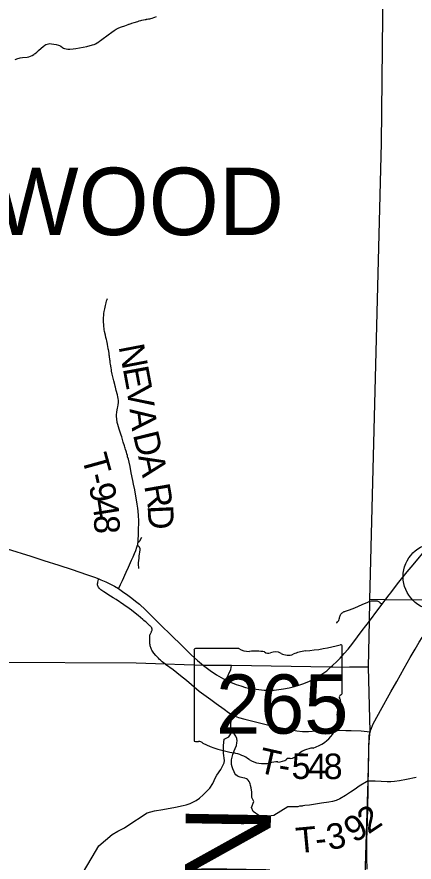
# Model space of a CAD drawing. Extents: x -10 to 158, y 8 to 33.
# Drawn here: x 152.917 to 153.801, y 29.627 to 31.508 of the extents above; entities that cross this region are included whole.
import ezdxf

# ---------------------------------------------------------------- set-up
doc = ezdxf.new("R2010")
doc.units = 0
for name, color, linetype in [('GM_X_County_Text', 7, 'Continuous'), ('GM_X_State_Location', 7, 'Continuous'), ('GM_X_State_Route', 7, 'Continuous'), ('GM_X_State_Shield', 7, 'Continuous'), ('GM_X_Township_Road', 7, 'Continuous'), ('GM_X_Township_Road_Text', 7, 'Continuous'), ('GM_X_Township_Text', 7, 'Continuous'), ('GM_X_Unincorporated', 7, 'Continuous')]:
    doc.layers.add(name, color=color, linetype=linetype)

msp = doc.modelspace()

# ---------------------------------------------------------------- linework, layer by layer
at = {"layer": 'GM_X_State_Route'}
for points in [[(153.7426, 30.2185), (153.7456, 30.2226), (153.7487, 30.2267), (153.7529, 30.2322), (153.7668, 30.2504), (153.7856, 30.2738), (153.7984, 30.2889), (153.813, 30.3062), (153.8242, 30.3194), (153.8361, 30.3334), (153.8507, 30.3506), (153.8617, 30.3635), (153.8736, 30.3776), (153.8838, 30.3895), (153.8973, 30.4054), (153.9075, 30.4172), (153.9163, 30.4273), (153.9278, 30.4405), (153.9381, 30.4523), (153.9469, 30.4631), (153.9588, 30.4777)], [(152.8954, 30.3249), (152.9482, 30.3083), (152.9771, 30.2989), (153.0103, 30.2883), (153.0403, 30.2784), (153.0721, 30.2677), (153.0897, 30.2614), (153.0996, 30.2576), (153.1041, 30.2558), (153.1155, 30.2509), (153.1256, 30.2462), (153.1343, 30.2416), (153.1432, 30.2362), (153.1526, 30.23), (153.1642, 30.2217), (153.1731, 30.215), (153.1813, 30.2084), (153.1898, 30.2012), (153.2034, 30.1885), (153.2385, 30.1543), (153.2596, 30.1332), (153.2849, 30.1084), (153.305, 30.089), (153.3188, 30.0764), (153.3321, 30.0651)], [(153.7015, 30.1636), (153.7201, 30.1888), (153.7295, 30.2016), (153.7426, 30.2185)], [(153.7038, 29.9195), (153.7041, 29.9206), (153.7057, 29.9255), (153.7082, 29.9314), (153.7106, 29.9369), (153.7131, 29.942), (153.726, 29.9649), (153.7492, 30.0061), (153.762, 30.0292), (153.7789, 30.059), (153.7919, 30.0825), (153.8029, 30.1011), (153.8123, 30.1166), (153.8186, 30.1273), (153.8241, 30.1374), (153.828, 30.1458), (153.8314, 30.1536), (153.8345, 30.1621), (153.8375, 30.1711), (153.8402, 30.1809), (153.8424, 30.1899), (153.844, 30.198), (153.8453, 30.2065), (153.8465, 30.2177)], [(153.6156, 30.0617), (153.6191, 30.0649), (153.6291, 30.0742), (153.6361, 30.0814), (153.6453, 30.0916), (153.6538, 30.1015), (153.6642, 30.1147), (153.6852, 30.1426), (153.7015, 30.1636)], [(153.3321, 30.0651), (153.3472, 30.0536), (153.3613, 30.0439), (153.382, 30.0327), (153.3894, 30.029), (153.3959, 30.0262), (153.4049, 30.0226), (153.4152, 30.0195), (153.4261, 30.0164), (153.4376, 30.014), (153.4556, 30.0113), (153.467, 30.0104), (153.4791, 30.01), (153.4896, 30.0104), (153.4999, 30.0114), (153.5103, 30.0127), (153.5226, 30.015), (153.5346, 30.0179), (153.5447, 30.0212), (153.5557, 30.025), (153.5682, 30.0303), (153.5777, 30.035), (153.5875, 30.0406), (153.5953, 30.0454), (153.6064, 30.0531), (153.6156, 30.0617)], [(153.6964, 29.6114), (153.6958, 29.6369), (153.6956, 29.6495), (153.6958, 29.6769), (153.6973, 29.7179), (153.698, 29.7497), (153.6988, 29.7873), (153.6989, 29.8083), (153.6992, 29.8252), (153.6994, 29.8389), (153.6999, 29.8647), (153.7004, 29.8833), (153.7009, 29.8937), (153.7016, 29.9041), (153.7023, 29.9113), (153.7032, 29.9175), (153.7038, 29.9195)]]:
    msp.add_lwpolyline(points, dxfattribs=at)
at = {"layer": 'GM_X_State_Shield'}
for p, q in [((153.3113, 30.0993), (153.3113, 29.8992)), ((153.411, 30.1027), (153.3145, 30.1027)), ((153.6408, 30.003), (153.6408, 30.1077)), ((153.6408, 30.003), (153.6408, 30.003))]:
    msp.add_line(p, q, dxfattribs=at)
for centre, major_axis, start_param, end_param in [((153.315, 30.0997), (0.00382, 0), 1.712693, 3.28349), ((153.434, 30.126), (0.037, 0), 4.042523, 4.731795), ((153.4463, 29.9904), (0.133, 0), 1.404758, 1.657858), ((153.4765, 30.1008), (0.0107, 0), 3.836095, 5.185415), ((153.4922, 30.0776), (0.0222, 0), 0.950623, 2.079405), ((153.568, 30.0416), (0.0703, 0), 1.699011, 2.107814), ((153.5234, 30.3756), (0.3495, 0), 4.814394, 5.042369), ((153.6372, 30.1081), (0.00367, 0), 6.141152, 7.989035), ((153.5208, 30.1093), (0.0267, 0), 4.081561, 5.145723), ((153.64, 29.9953), (0.00568, 0), 1.883978, 3.671073), ((153.6369, 30.0026), (0.00393, 0), 5.05454, 6.418171), ((153.6039, 29.9821), (0.0341, 0), 5.934695, 6.695948), ((153.654, 29.9592), (0.0248, 0), 2.387724, 3.262537), ((153.543, 29.9459), (0.0874, 0), 5.101752, 6.440018), ((153.3151, 29.8987), (0.00385, 0), 3.00124, 4.508301), ((153.3157, 29.9192), (0.0294, 0), 4.665946, 4.897461), ((153.3217, 29.8876), (0.0106, 0), 0.519207, 1.627899), ((153.4555, 30.0674), (0.2524, 0), 4.195997, 4.488961), ((153.3802, 29.8093), (0.079, 0), 0.823519, 1.323587), ((153.5799, 29.843), (0.0479, 0), 1.647645, 2.488434), ((153.4657, 29.8866), (0.0501, 0), 4.026481, 4.996735), ((153.4946, 29.8174), (0.0412, 0), 1.495662, 1.94098), ((153.4983, 29.8716), (0.0267, 0), 4.691044, 5.507374), ((153.5224, 29.8523), (0.00752, 0), 1.147584, 2.315152), ((153.5192, 29.8798), (0.0282, 0), 4.937069, 5.64225)]:
    msp.add_ellipse(centre, major_axis=major_axis, ratio=0.8, start_param=start_param, end_param=end_param, dxfattribs=at)
at = {"layer": 'GM_X_Township_Road'}
for points in [[(152.9133, 31.4138), (152.9198, 31.4157), (152.9224, 31.4164), (152.9246, 31.4169), (152.9301, 31.4177), (152.94, 31.4189), (152.9437, 31.4196), (152.9478, 31.4208), (152.9517, 31.4226), (152.9553, 31.425), (152.9568, 31.4261), (152.9582, 31.4272), (152.9614, 31.4301), (152.9656, 31.4338), (152.9712, 31.4386), (152.9758, 31.4428), (152.9793, 31.4454), (152.982, 31.4469), (152.9849, 31.448), (152.9879, 31.4486), (152.991, 31.4489), (152.9947, 31.4487), (152.9996, 31.4479), (153.0045, 31.4468), (153.0099, 31.4457), (153.0122, 31.445), (153.0139, 31.4442), (153.0154, 31.4432), (153.0187, 31.4403), (153.0208, 31.4389), (153.0236, 31.4377), (153.0266, 31.437), (153.0303, 31.4366), (153.0353, 31.4366), (153.0427, 31.4371), (153.0488, 31.438), (153.0567, 31.4396), (153.0732, 31.4428), (153.0804, 31.4445), (153.0834, 31.4452), (153.0857, 31.4459), (153.0892, 31.447), (153.0925, 31.4486), (153.0958, 31.4505), (153.0994, 31.4528), (153.1014, 31.4542), (153.1035, 31.4556), (153.1064, 31.4579), (153.1093, 31.4601), (153.1123, 31.4623), (153.1147, 31.4642), (153.1177, 31.4664), (153.1207, 31.4687), (153.1232, 31.4705), (153.1256, 31.4723), (153.1287, 31.4744), (153.1336, 31.478), (153.1384, 31.4808), (153.1444, 31.4838), (153.15, 31.4862), (153.1576, 31.4887), (153.1645, 31.4914), (153.1663, 31.492), (153.1674, 31.4925), (153.1691, 31.4931), (153.1715, 31.4938), (153.1733, 31.4944), (153.178, 31.4959), (153.1862, 31.4984), (153.1891, 31.4993), (153.1932, 31.5003), (153.1956, 31.5009), (153.2025, 31.5024), (153.2047, 31.5028), (153.2057, 31.503), (153.2074, 31.5033), (153.2097, 31.5038), (153.2127, 31.5044), (153.2151, 31.505), (153.218, 31.5058), (153.2216, 31.5068), (153.2245, 31.5076), (153.228, 31.5089)], [(153.1868, 30.3393), (153.1874, 30.3462), (153.1877, 30.3543), (153.1881, 30.3698), (153.1883, 30.3804), (153.1882, 30.3909), (153.188, 30.3952), (153.1878, 30.3989), (153.1869, 30.4088), (153.1862, 30.4148), (153.1849, 30.4239), (153.1827, 30.438), (153.1804, 30.4508), (153.1794, 30.4557), (153.1767, 30.4685), (153.1749, 30.477), (153.1717, 30.4941), (153.169, 30.5075), (153.1669, 30.5178), (153.1653, 30.5244), (153.1637, 30.5296), (153.163, 30.5325), (153.1619, 30.536), (153.1609, 30.5395), (153.1602, 30.5418), (153.159, 30.5453), (153.1579, 30.5488), (153.1574, 30.5505), (153.1566, 30.5535), (153.1556, 30.5564), (153.1547, 30.5594), (153.1538, 30.5623), (153.1504, 30.5736), (153.149, 30.5777), (153.1448, 30.5907), (153.1417, 30.6013), (153.1405, 30.6061), (153.1393, 30.6141), (153.1389, 30.619), (153.1389, 30.6221), (153.1398, 30.6295), (153.1412, 30.6374), (153.1419, 30.6404), (153.1427, 30.6453), (153.1431, 30.6502), (153.1431, 30.6546), (153.1426, 30.6595), (153.1421, 30.6625), (153.141, 30.6672), (153.1385, 30.6768), (153.1365, 30.6846), (153.1361, 30.6864), (153.135, 30.6906), (153.1331, 30.6984), (153.1318, 30.7044), (153.1296, 30.7134), (153.1281, 30.7201), (153.1275, 30.7231), (153.1267, 30.7274), (153.1255, 30.7353), (153.125, 30.7384), (153.1245, 30.7427), (153.1242, 30.7451), (153.1232, 30.7531), (153.1229, 30.7555), (153.1224, 30.7591), (153.1215, 30.7645), (153.1209, 30.7681), (153.1207, 30.7693), (153.1204, 30.7711), (153.1199, 30.7741), (153.1186, 30.7801), (153.1179, 30.7837), (153.1171, 30.7873), (153.1164, 30.7903), (153.1153, 30.7946), (153.1141, 30.8), (153.1125, 30.8085), (153.1118, 30.8128), (153.1113, 30.8159), (153.1109, 30.819), (153.1105, 30.822), (153.1099, 30.8307), (153.11, 30.8382), (153.1106, 30.8456), (153.111, 30.8486), (153.1117, 30.8529), (153.1122, 30.8559), (153.1127, 30.8589), (153.1143, 30.8662), (153.1158, 30.8722), (153.1169, 30.8763), (153.1178, 30.8793), (153.1186, 30.8816)], [(153.1857, 30.3331), (153.1861, 30.3345), (153.1867, 30.3382), (153.1868, 30.3393)], [(153.1868, 30.3393), (153.1877, 30.3397), (153.1887, 30.3402), (153.1897, 30.341), (153.1902, 30.3415), (153.1908, 30.3421), (153.1914, 30.3429), (153.1919, 30.3437), (153.1956, 30.3508)], [(153.1432, 30.2362), (153.1469, 30.2432), (153.1481, 30.2453), (153.1509, 30.2509), (153.1524, 30.2542), (153.1606, 30.2724), (153.1656, 30.2838), (153.1722, 30.2991), (153.1758, 30.307), (153.1789, 30.3142), (153.1816, 30.321), (153.1842, 30.3283), (153.185, 30.3305), (153.1857, 30.3331)], [(153.1883, 30.2805), (153.1882, 30.2814), (153.1882, 30.283), (153.188, 30.2892), (153.1881, 30.2934), (153.1885, 30.2989), (153.189, 30.3038), (153.1896, 30.3081), (153.1903, 30.3136), (153.1907, 30.3165), (153.1908, 30.3177), (153.1912, 30.3213), (153.1914, 30.3232), (153.1913, 30.3244), (153.1912, 30.3253), (153.1909, 30.3261), (153.1905, 30.3269), (153.1901, 30.3277), (153.1897, 30.3282), (153.1893, 30.3289), (153.1857, 30.3331)], [(153.1312, 30.2157), (153.1253, 30.2195), (153.1106, 30.2288), (153.106, 30.232), (153.1042, 30.2335), (153.1027, 30.2348), (153.1015, 30.2359), (153.1006, 30.237), (153.0988, 30.2396), (153.0982, 30.2407), (153.0977, 30.2418), (153.0973, 30.2429), (153.097, 30.2441), (153.0969, 30.2449), (153.0968, 30.2465), (153.0971, 30.2486), (153.0974, 30.2503), (153.0982, 30.2532), (153.0992, 30.2564), (153.0996, 30.2576)], [(153.2476, 30.0679), (153.2454, 30.0696), (153.2435, 30.071), (153.2402, 30.0735), (153.2381, 30.0752), (153.2364, 30.0768), (153.2343, 30.0787), (153.232, 30.081), (153.2261, 30.0875), (153.2222, 30.0923), (153.2203, 30.0949), (153.219, 30.0968), (153.2178, 30.0988), (153.2169, 30.1007), (153.216, 30.1027), (153.2153, 30.1047), (153.2146, 30.1068), (153.214, 30.1088), (153.2135, 30.1107), (153.2131, 30.1132), (153.2129, 30.1154), (153.2128, 30.118), (153.2128, 30.1255), (153.2128, 30.1271), (153.2128, 30.1286), (153.2129, 30.1297), (153.2129, 30.1308), (153.2131, 30.1318), (153.2133, 30.1328), (153.2136, 30.1338), (153.214, 30.1349), (153.2144, 30.1358), (153.2149, 30.1368), (153.2164, 30.1396), (153.2168, 30.1404), (153.2171, 30.1411), (153.2176, 30.1424), (153.2179, 30.1434), (153.218, 30.1443), (153.2181, 30.1454), (153.2179, 30.1465), (153.2176, 30.1476), (153.2172, 30.1487), (153.2166, 30.1496), (153.216, 30.1506), (153.2153, 30.1515), (153.2143, 30.1526), (153.2133, 30.1536), (153.2088, 30.1576), (153.2047, 30.1611), (153.2028, 30.1627), (153.1995, 30.1655), (153.1976, 30.1671), (153.1872, 30.176), (153.1766, 30.1846), (153.1725, 30.1878), (153.1672, 30.1917), (153.1555, 30.1999), (153.1379, 30.2115), (153.1312, 30.2157)], [(153.6282, 30.1589), (153.6292, 30.1601), (153.6307, 30.1618), (153.6322, 30.1638), (153.633, 30.1654), (153.6338, 30.1678), (153.6346, 30.1701), (153.6352, 30.1719), (153.6355, 30.1731), (153.6357, 30.1742), (153.6361, 30.1755), (153.6364, 30.1764), (153.6367, 30.1772), (153.6371, 30.1781), (153.6376, 30.1789), (153.6392, 30.1808), (153.641, 30.1824), (153.6422, 30.1833), (153.6436, 30.1842), (153.6449, 30.1848), (153.6464, 30.1855), (153.648, 30.186), (153.6552, 30.1884), (153.6651, 30.192), (153.6754, 30.1962), (153.6866, 30.2012), (153.6961, 30.2053), (153.699, 30.2063), (153.7022, 30.2079)], [(153.7022, 30.2079), (153.7052, 30.2086), (153.7078, 30.209), (153.7102, 30.2092), (153.7146, 30.2092)], [(153.7146, 30.2092), (153.7166, 30.2089), (153.7185, 30.2086), (153.7204, 30.2081), (153.7217, 30.2074), (153.7232, 30.2065), (153.7256, 30.2048), (153.7295, 30.2016)], [(153.2476, 30.0679), (153.2647, 30.0559), (153.281, 30.043), (153.2948, 30.032), (153.3224, 30.0081), (153.3486, 29.989), (153.3606, 29.9801), (153.3785, 29.9675), (153.3882, 29.9605), (153.3992, 29.9538), (153.41, 29.9496), (153.4244, 29.9458), (153.4395, 29.9417), (153.457, 29.9371), (153.4775, 29.9323), (153.4979, 29.9279), (153.5399, 29.9196), (153.5528, 29.9183), (153.5662, 29.9182), (153.5911, 29.9203), (153.6088, 29.9215), (153.6299, 29.9213), (153.6488, 29.9206), (153.6609, 29.9206), (153.683, 29.9197), (153.7032, 29.9175)], [(153.382, 30.0327), (153.3928, 30.0558), (153.3947, 30.0649)], [(153.4368, 29.7989), (153.4361, 29.8013), (153.4355, 29.8036), (153.4339, 29.8069), (153.4319, 29.8096), (153.43, 29.8115), (153.428, 29.8125), (153.4241, 29.8141), (153.4197, 29.8153), (153.4139, 29.8162), (153.4098, 29.8177), (153.407, 29.8193), (153.4046, 29.8216), (153.4024, 29.8248), (153.4005, 29.8284), (153.3976, 29.835), (153.3962, 29.8397), (153.395, 29.8447), (153.3944, 29.849), (153.3945, 29.8549), (153.3958, 29.8608), (153.3976, 29.8667), (153.4005, 29.8749), (153.403, 29.8805), (153.4056, 29.8873), (153.4067, 29.8926), (153.4069, 29.8974), (153.4062, 29.9028), (153.4044, 29.9077), (153.4014, 29.9125), (153.3969, 29.9191), (153.3951, 29.9223), (153.3934, 29.9281), (153.3932, 29.9354), (153.3939, 29.9413), (153.3955, 29.9469), (153.3992, 29.9538)], [(153.3233, 29.7701), (153.3316, 29.777), (153.3462, 29.7923), (153.3529, 29.8024), (153.3592, 29.816), (153.3621, 29.8209), (153.3713, 29.8338), (153.378, 29.8482), (153.3794, 29.8537), (153.3768, 29.8699), (153.3771, 29.8869), (153.3787, 29.9011), (153.3889, 29.9062), (153.3969, 29.9191)], [(153.6989, 29.8083), (153.7144, 29.808), (153.7412, 29.8065), (153.7488, 29.8066), (153.7573, 29.8073), (153.7686, 29.809), (153.7835, 29.8123), (153.8052, 29.8168)], [(153.5576, 29.7531), (153.553, 29.7525), (153.5516, 29.7523), (153.5457, 29.7517), (153.542, 29.7506), (153.532, 29.7505), (153.5203, 29.7506), (153.4891, 29.7314), (153.4699, 29.7288), (153.4551, 29.7313), (153.4428, 29.7398), (153.4392, 29.7492), (153.4442, 29.7622), (153.44, 29.771), (153.4402, 29.7769), (153.44, 29.7831), (153.4382, 29.7925), (153.437, 29.7982), (153.4368, 29.7989)], [(153.6989, 29.8083), (153.6786, 29.7964), (153.6695, 29.7897), (153.6596, 29.7828), (153.6483, 29.7757), (153.6356, 29.7683), (153.6275, 29.7647), (153.619, 29.7622), (153.6112, 29.7607), (153.5947, 29.7586), (153.5683, 29.7544), (153.5576, 29.7531)], [(153.1622, 29.7072), (153.2068, 29.7371), (153.2235, 29.7413), (153.242, 29.7446), (153.2704, 29.7499), (153.287, 29.7534), (153.2937, 29.755), (153.3029, 29.7578), (153.3162, 29.7643), (153.3233, 29.7701)], [(153.063, 29.6018), (153.0845, 29.6388), (153.0997, 29.6635), (153.1291, 29.6889), (153.1417, 29.6964), (153.157, 29.7036), (153.1622, 29.7072)]]:
    msp.add_lwpolyline(points, dxfattribs=at)
at = {"layer": 'GM_X_Township_Text'}
for points in [[(148.6038, 30.1399), (149.1083, 30.1364), (149.1287, 30.1368), (149.2397, 30.1351), (150.0007, 30.1222), (150.0269, 30.1247), (150.6451, 30.1119), (150.6811, 30.1115), (151.1372, 30.1057), (152.063, 30.0899), (152.8656, 30.0723), (153.1825, 30.071), (153.2474, 30.0684), (153.3319, 30.0657), (153.3945, 30.0654), (153.6154, 30.0623), (153.6996, 30.0615), (153.7013, 30.1642), (153.702, 30.2085), (153.7021, 30.212), (153.7282, 31.2273), (153.7348, 31.8623)], [(153.6265, 25.0623), (155.4038, 25.0623), (155.4038, 30.1867), (154.2874, 30.2056), (154.1952, 30.2066), (153.8459, 30.2102), (153.7362, 30.2113), (153.7021, 30.212)], [(153.6265, 25.0623), (153.6357, 26.4561), (153.6472, 27.3472), (153.6542, 27.6186), (153.661, 28.3755), (153.6842, 29.1862), (153.6856, 29.293), (153.6884, 29.4756), (153.6987, 29.8088), (153.7008, 29.9089), (153.703, 29.918), (153.6996, 30.0615), (153.6575, 30.0619)]]:
    msp.add_lwpolyline(points, dxfattribs=at)
at = {"layer": 'GM_X_Unincorporated'}
msp.add_circle((153.8508, 30.2628), 0.0744, dxfattribs=at)

# ---------------------------------------------------------------- texts
at = {"layer": 'GM_X_County_Text'}
msp.add_text('NOBLE COUNTY', height=0.189394, rotation=269.0214, dxfattribs=at).set_placement((153.2934, 29.7558))
at = {"layer": 'GM_X_State_Location'}
for s in ['s', 'r']:
    msp.add_text(s, height=0.000189, dxfattribs=at).set_placement((153.4723, 29.9859))
msp.add_text('265', height=0.000189, rotation=0, dxfattribs=at).set_placement((153.4055, 29.9721))
at = {"layer": 'GM_X_State_Shield'}
msp.add_text('265', height=0.13184, dxfattribs=at).set_placement((153.3604, 29.9133))
at = {"layer": 'GM_X_Township_Road_Text'}
for s, rotation, p in [('N', 280.8842, (153.1433, 30.775)), ('E', 280.5854, (153.1527, 30.726)), ('V', 278.5119, (153.1604, 30.6848)), ('A', 276.7916, (153.1678, 30.6358)), ('D', 283.7084, (153.175, 30.5788)), ('T', 285.4562, (153.061, 30.5284)), ('A', 281.9551, (153.1868, 30.5306)), ('-', 282.0631, (153.0721, 30.4883)), ('9', 281.2395, (153.077, 30.4657)), ('R', 279.7421, (153.2004, 30.4651)), ('4', 279.0037, (153.0837, 30.432)), ('D', 272.5654, (153.2081, 30.421)), ('8', 270.6609, (153.089, 30.3996)), ('T', 347.1384, (153.451, 29.8278)), ('5', 358.6139, (153.5278, 29.813)), ('4', 0.006, (153.5643, 29.8121)), ('8', 0.3588, (153.5997, 29.8121)), ('-', 350.6353, (153.4962, 29.8176)), ('2', 34.0159, (153.699, 29.6884)), ('9', 31.9773, (153.6675, 29.6687)), ('T', 5.3473, (153.5404, 29.647)), ('3', 10.2183, (153.6112, 29.654)), ('-', 5.7996, (153.5833, 29.651))]:
    msp.add_text(s, height=0.0568, rotation=rotation, dxfattribs=at).set_placement(p)
at = {"layer": 'GM_X_Township_Text'}
msp.add_text('MILLWOOD', height=0.15, rotation=0, dxfattribs=at).set_placement((152.4193, 31.0228))

doc.saveas('drawing.dxf')
